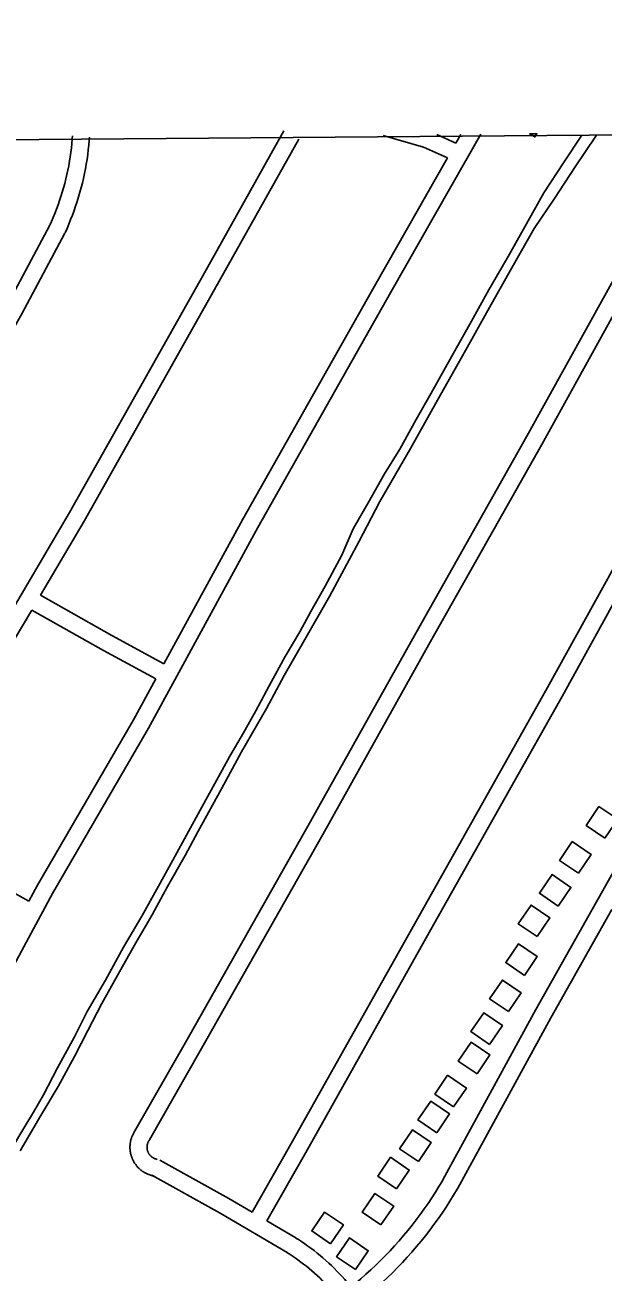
# Model space of a CAD drawing. Extents: x 3540316 to 3578335, y 553172 to 578787.
# Drawn here: x 3549874 to 3550892, y 574805 to 577000 of the extents above; entities that cross this region are included whole.
import ezdxf

# ---------------------------------------------------------------- set-up
doc = ezdxf.new("R2010")
doc.units = 0
for name, color, linetype in [('V-BLDG-OTLN', 7, 'Continuous'), ('V-GRID-FRAM', 7, 'Continuous'), ('V-ROAD-CNTR', 7, 'Continuous'), ('V-TOPO-SHOR', 7, 'Continuous')]:
    doc.layers.add(name, color=color, linetype=linetype)

msp = doc.modelspace()

# ---------------------------------------------------------------- linework, layer by layer
at = {"layer": 'V-BLDG-OTLN'}
for points in [[(3550762.3, 576808), (3550772, 576802.7), (3550775.4, 576808)], [(3550895.1, 575568.9), (3550917.7, 575602), (3550884.6, 575624.5), (3550862.1, 575591.4)], [(3550848.3, 575507.2), (3550870.8, 575540.3), (3550837.7, 575562.8), (3550815.2, 575529.8)], [(3550812.7, 575449.3), (3550835.3, 575482.3), (3550802.2, 575504.8), (3550779.7, 575471.8)], [(3550775.7, 575395.5), (3550798.2, 575428.6), (3550765.2, 575451.1), (3550742.6, 575418)], [(3550753.5, 575327.3), (3550776.1, 575360.4), (3550743, 575382.9), (3550720.5, 575349.8)], [(3550725.2, 575263.6), (3550747.7, 575296.6), (3550714.7, 575319.1), (3550692.1, 575286.1)], [(3550692.2, 575205.8), (3550714.7, 575238.9), (3550681.7, 575261.4), (3550659.2, 575228.4)], [(3550670.1, 575154.2), (3550692.6, 575187.3), (3550659.5, 575209.8), (3550637, 575176.7)], [(3550628.8, 575096.1), (3550651.4, 575129.1), (3550618.3, 575151.7), (3550595.8, 575118.6)], [(3550599.1, 575050.4), (3550621.6, 575083.5), (3550588.6, 575106), (3550566, 575072.9)], [(3550566.8, 574999.9), (3550589.3, 575033), (3550556.2, 575055.5), (3550533.7, 575022.4)], [(3550528.3, 574951.7), (3550550.8, 574984.8), (3550517.8, 575007.3), (3550495.2, 574974.2)], [(3550500.8, 574888.2), (3550523.3, 574921.3), (3550490.2, 574943.8), (3550467.7, 574910.8)], [(3550412.2, 574855.1), (3550434.7, 574888.2), (3550401.6, 574910.7), (3550379.1, 574877.6)], [(3550455.9, 574809.7), (3550478.4, 574842.8), (3550445.3, 574865.3), (3550422.8, 574832.2)]]:
    msp.add_lwpolyline(points, close=True, dxfattribs=at)
at = {"layer": 'V-GRID-FRAM'}
for points in [[(3544387.2, 576756), (3576013, 576999.8), (3576161.1, 558817.2), (3544519.4, 558573.3), (3544387.2, 576756)], [(3544387.2, 576756), (3576013, 576999.8)]]:
    msp.add_lwpolyline(points, dxfattribs=at)
at = {"layer": 'V-ROAD-CNTR'}
for points in [[(3550330, 576813.7), (3550187.1, 576558.6), (3549952.6, 576141.6), (3549829.5, 575933.2)], [(3551062.3, 576819.2), (3550930.6, 576588.2), (3550757.6, 576276.2), (3550562, 575929.5), (3550372.3, 575589.8), (3550156.6, 575209.1), (3550067.3, 575052.7)], [(3550676.4, 576807.9), (3550518.2, 576529.7), (3550284, 576115.4), (3550091.6, 575762.5), (3549922.5, 575471.2), (3549761.7, 575173.2), (3549694.9, 575056.2), (3549672.3, 575036.7), (3549619.4, 575046.5), (3549322.5, 575124.7), (3548978.3, 575210.8), (3548959.4, 575218.9), (3548949.2, 575236.5), (3548935.3, 575310.7), (3548910.6, 575478.7)], [(3550356.2, 576799), (3550213.2, 576543.9), (3549978.6, 576126.7), (3549901.5, 575996.2)], [(3549957.9, 576804.7), (3549957.5, 576799.3), (3549956.8, 576791.3), (3549956, 576783.4), (3549955, 576775.6), (3549953.8, 576767.7), (3549952.6, 576759.9), (3549951.2, 576752), (3549949.6, 576744.3), (3549948, 576736.5), (3549946.1, 576728.8), (3549944.2, 576721.1), (3549942.1, 576713.4), (3549939.9, 576705.8), (3549937.6, 576698.2), (3549935.1, 576690.7), (3549932.5, 576683.2), (3549929.8, 576675.7), (3549926.9, 576668.3), (3549923.9, 576660.9), (3549920.8, 576653.7), (3549917.5, 576646.3)], [(3549987.8, 576802.4), (3549987.4, 576796.8), (3549986.7, 576788.4), (3549985.8, 576779.9), (3549984.7, 576771.6), (3549983.5, 576763.1), (3549982.1, 576754.8), (3549980.7, 576746.5), (3549979, 576738.2), (3549977.2, 576729.9), (3549975.3, 576721.7), (3549973.2, 576713.5), (3549971, 576705.3), (3549968.7, 576697.2), (3549966.2, 576689.1), (3549963.5, 576681), (3549960.8, 576673.1), (3549957.8, 576665.1), (3549954.7, 576657.2), (3549951.6, 576649.4), (3549948.3, 576641.6), (3549944.8, 576634)], [(3550505, 576805.5), (3550575.5, 576785), (3550617.9, 576765.8)], [(3550599.4, 576807.1), (3550632.8, 576791.9)], [(3550641.2, 576806.8), (3550632.8, 576791.9)], [(3550617.9, 576765.8), (3550492.1, 576544.5), (3550257.7, 576129.9), (3550118.9, 575875.3)], [(3549649.1, 576162), (3549745.5, 576335.4), (3549842.6, 576505.8), (3549918.3, 576647.8)], [(3549675.3, 576147.4), (3549771.7, 576320.7), (3549868.8, 576491.3), (3549944.7, 576633.7)], [(3550956.8, 576573.6), (3550783.8, 576261.6), (3550588.1, 575914.8), (3550398.5, 575575.1), (3550182.6, 575194.3), (3550093.3, 575037.8)], [(3550274.1, 574910.6), (3550342.5, 575030.2), (3550573.4, 575441.6), (3550794.2, 575834.1), (3550994.4, 576196.7), (3551146.9, 576465)], [(3550299.9, 574895.4), (3550368.6, 575015.4), (3550599.5, 575426.9), (3550820.4, 575819.5), (3551020.5, 576182.1), (3551173, 576450.2)], [(3551374.5, 576337.1), (3551076.1, 575804.6), (3550773.6, 575267.2), (3550609.7, 574967.4)], [(3550118.9, 575875.3), (3550027.2, 575925.2), (3549901.5, 575996.2)], [(3549886.3, 575970.3), (3549855.3, 575918)], [(3550104.6, 575849), (3550012.7, 575899), (3549886.3, 575970.3)], [(3550104.6, 575849), (3550065.4, 575777.2), (3549896.4, 575485.9), (3549881.3, 575458)], [(3549881.3, 575458), (3549772.9, 575517.8)], [(3550907.2, 575443.4), (3550799.8, 575252.6), (3550636, 574953)], [(3550102, 574974.2), (3550101.2, 574974.3), (3550100.3, 574974.5), (3550099.4, 574974.7), (3550098.6, 574974.9), (3550097.7, 574975.1), (3550096.8, 574975.3), (3550096, 574975.6), (3550095.1, 574975.8), (3550094.2, 574976.1), (3550093.4, 574976.4), (3550092.6, 574976.7), (3550091.7, 574977), (3550090.9, 574977.4), (3550090, 574977.7), (3550089.3, 574978.1), (3550088.4, 574978.5), (3550087.6, 574978.9), (3550086.8, 574979.3), (3550086, 574979.7), (3550085.3, 574980.1), (3550084.5, 574980.6), (3550083.7, 574981), (3550082.9, 574981.5), (3550082.2, 574982), (3550081.4, 574982.5), (3550080.7, 574983), (3550080, 574983.5), (3550079.2, 574984.1), (3550078.5, 574984.7), (3550077.9, 574985.2), (3550077.2, 574985.7), (3550076.5, 574986.4), (3550075.8, 574987), (3550075.2, 574987.6), (3550074.5, 574988.2), (3550073.8, 574988.8), (3550073.3, 574989.5), (3550072.6, 574990.1), (3550072, 574990.8), (3550071.4, 574991.5), (3550070.9, 574992.2), (3550070.3, 574992.9), (3550069.8, 574993.5), (3550069.2, 574994.3), (3550068.7, 574995), (3550068.2, 574995.7), (3550067.6, 574996.5), (3550067.2, 574997.2), (3550066.7, 574998), (3550066.2, 574998.8), (3550065.8, 574999.5), (3550065.3, 575000.4), (3550064.9, 575001.1), (3550064.5, 575001.9), (3550064.1, 575002.7), (3550063.7, 575003.6), (3550063.4, 575004.3), (3550063, 575005.2), (3550062.7, 575006), (3550062.4, 575006.9), (3550062.1, 575007.7), (3550061.8, 575008.5), (3550061.5, 575009.4), (3550061.2, 575010.3), (3550061, 575011.1), (3550060.7, 575012), (3550060.5, 575012.9), (3550060.3, 575013.7), (3550060.1, 575014.6), (3550060, 575015.5), (3550059.8, 575016.4), (3550059.7, 575017.3), (3550059.5, 575018.2), (3550059.4, 575019.1), (3550059.3, 575020), (3550059.3, 575020.8), (3550059.2, 575021.7), (3550059.1, 575022.7), (3550059.1, 575023.5), (3550059.1, 575024.4), (3550059.1, 575025.3), (3550059.1, 575026.2), (3550059.1, 575027.1), (3550059.2, 575028), (3550059.2, 575028.9), (3550059.3, 575029.8), (3550059.4, 575030.7), (3550059.5, 575031.5), (3550059.6, 575032.5), (3550059.8, 575033.4), (3550059.9, 575034.2), (3550060.1, 575035.2), (3550060.3, 575036), (3550060.5, 575036.9), (3550060.7, 575037.8), (3550060.9, 575038.6), (3550061.2, 575039.5), (3550061.5, 575040.4), (3550061.7, 575041.2), (3550062, 575042.1)], [(3550062, 575042.1), (3550062.3, 575042.9), (3550062.6, 575043.7), (3550063, 575044.6), (3550063.4, 575045.4), (3550063.7, 575046.2), (3550064.1, 575047), (3550064.5, 575047.8), (3550064.9, 575048.6), (3550065.3, 575049.4), (3550065.7, 575050.2), (3550066.2, 575051), (3550066.7, 575051.8), (3550067.1, 575052.5), (3550067.6, 575053.3), (3550067.7, 575053.4), (3550067.4, 575052.8)], [(3550090.3, 575032), (3550090.5, 575032.4), (3550090.6, 575032.8), (3550090.7, 575033.1), (3550090.8, 575033.4), (3550091, 575033.8), (3550091.2, 575034.1), (3550091.3, 575034.5), (3550091.5, 575034.8), (3550091.7, 575035.1), (3550091.9, 575035.5), (3550092.1, 575035.8), (3550092.2, 575036.1), (3550092.4, 575036.4), (3550092.6, 575036.7), (3550093.3, 575037.7), (3550093.6, 575038.3)], [(3550107.1, 575003.7), (3550106.6, 575003.8), (3550106.3, 575003.9), (3550105.9, 575004), (3550105.5, 575004.1), (3550105.2, 575004.1), (3550104.8, 575004.3), (3550104.4, 575004.4), (3550104.1, 575004.4), (3550103.8, 575004.6), (3550103.4, 575004.7), (3550103, 575004.8), (3550102.7, 575005), (3550102.4, 575005.1), (3550102, 575005.2), (3550101.6, 575005.4), (3550101.3, 575005.6), (3550101, 575005.7), (3550100.7, 575005.9), (3550100.3, 575006.1), (3550100, 575006.3), (3550099.7, 575006.4), (3550099.4, 575006.6), (3550099, 575006.8), (3550098.7, 575007), (3550098.4, 575007.2), (3550098.1, 575007.5), (3550097.8, 575007.7), (3550097.5, 575007.9), (3550097.2, 575008.1), (3550096.9, 575008.4), (3550096.6, 575008.6), (3550096.3, 575008.8), (3550096.1, 575009.1), (3550095.8, 575009.4), (3550095.5, 575009.6), (3550095.3, 575009.8), (3550095, 575010.2), (3550094.7, 575010.4), (3550094.5, 575010.7), (3550094.2, 575011), (3550094, 575011.3), (3550093.8, 575011.6), (3550093.5, 575011.9), (3550093.3, 575012.1), (3550093.1, 575012.4), (3550092.9, 575012.8), (3550092.7, 575013), (3550092.5, 575013.4), (3550092.3, 575013.7), (3550092.1, 575014), (3550091.9, 575014.3), (3550091.7, 575014.6), (3550091.5, 575015), (3550091.3, 575015.4), (3550091.2, 575015.7), (3550091, 575016), (3550090.9, 575016.4), (3550090.7, 575016.7), (3550090.6, 575017), (3550090.5, 575017.4), (3550090.3, 575017.8), (3550090.2, 575018.1), (3550090.1, 575018.4), (3550090, 575018.8), (3550089.9, 575019.2), (3550089.8, 575019.5), (3550089.7, 575019.9), (3550089.6, 575020.3), (3550089.5, 575020.6), (3550089.5, 575021), (3550089.4, 575021.4), (3550089.3, 575021.7), (3550089.3, 575022.1), (3550089.2, 575022.5), (3550089.2, 575022.8), (3550089.2, 575023.3), (3550089.1, 575023.6), (3550089.1, 575023.9), (3550089.1, 575024.3), (3550089.1, 575024.7), (3550089.1, 575025.1), (3550089.1, 575025.5), (3550089.1, 575025.8), (3550089.1, 575026.2), (3550089.2, 575026.6), (3550089.2, 575026.9), (3550089.2, 575027.3), (3550089.3, 575027.7), (3550089.3, 575028), (3550089.4, 575028.4), (3550089.4, 575028.8), (3550089.5, 575029.1), (3550089.6, 575029.5), (3550089.7, 575029.9), (3550089.8, 575030.2), (3550089.9, 575030.6), (3550090, 575031), (3550090.1, 575031.3), (3550090.2, 575031.7), (3550090.3, 575032)], [(3550274.1, 574910.6), (3550233, 574934.8), (3550111.8, 575002.1)], [(3550335.6, 574839.5), (3550218.1, 574908.8), (3550097.3, 574975.8)], [(3550448.3, 574779.2), (3550456.4, 574785.9), (3550465.5, 574793.5), (3550474.4, 574801.4), (3550483.2, 574809.3), (3550491.9, 574817.5), (3550500.3, 574825.8), (3550508.7, 574834.2), (3550516.9, 574842.8), (3550524.9, 574851.5), (3550532.9, 574860.3), (3550540.6, 574869.4), (3550548.2, 574878.5), (3550555.6, 574887.8), (3550562.9, 574897.1), (3550570, 574906.6), (3550576.9, 574916.3), (3550583.7, 574926), (3550590.3, 574935.9), (3550596.7, 574945.8), (3550602.9, 574956), (3550609, 574966.1), (3550609.7, 574967.4)], [(3550466.1, 574755), (3550466, 574755), (3550475.6, 574762.8), (3550485.1, 574770.8), (3550494.4, 574779), (3550503.6, 574787.3), (3550512.6, 574795.9), (3550521.5, 574804.5), (3550530.2, 574813.3), (3550538.8, 574822.2), (3550547.1, 574831.3), (3550555.4, 574840.5), (3550563.5, 574850), (3550571.5, 574859.5), (3550579.2, 574869.2), (3550586.8, 574879), (3550594.2, 574888.9), (3550601.4, 574899), (3550608.5, 574909.1), (3550615.4, 574919.4), (3550622.1, 574929.9), (3550628.6, 574940.4), (3550635, 574951.1), (3550636, 574952.9)], [(3550350.8, 574865.4), (3550299.9, 574895.4)], [(3550448.3, 574779.2), (3550441.6, 574787.1), (3550437.2, 574792.3), (3550432.7, 574797.3), (3550428.1, 574802.2), (3550423.5, 574807.1), (3550418.7, 574811.9), (3550413.8, 574816.6), (3550408.9, 574821.2), (3550403.9, 574825.8), (3550398.8, 574830.2), (3550393.7, 574834.5), (3550388.5, 574838.8), (3550383.1, 574843), (3550377.7, 574847.1), (3550372.3, 574851), (3550366.8, 574855), (3550361.1, 574858.8), (3550355.5, 574862.4), (3550351.3, 574865.1)], [(3550424.6, 574761), (3550414.7, 574772.5), (3550410.6, 574777.1), (3550406.3, 574781.6), (3550402, 574786.1), (3550397.6, 574790.5), (3550393.1, 574794.9), (3550388.6, 574799.2), (3550384, 574803.3), (3550379.3, 574807.4), (3550374.5, 574811.5), (3550369.7, 574815.4), (3550364.8, 574819.2), (3550359.9, 574823), (3550354.8, 574826.7), (3550349.7, 574830.3), (3550344.6, 574833.7), (3550339.3, 574837.2), (3550335.2, 574839.8)]]:
    msp.add_lwpolyline(points, dxfattribs=at)
at = {"layer": 'V-TOPO-SHOR'}
for points in [[(3550854.5, 576805.9), (3550821.9, 576757.2), (3550787.5, 576704.5), (3550757.1, 576649.7), (3550727.4, 576596.4), (3550690.8, 576533.8), (3550660.1, 576478.3), (3550625.4, 576416.9), (3550589.2, 576352.1), (3550563.1, 576305.6), (3550534.3, 576253.5), (3550507.4, 576210.1), (3550478.2, 576158.7), (3550451.9, 576113.4), (3550431.8, 576066.9), (3550402.6, 576012.4), (3550377.5, 575967.4), (3550358, 575932.1), (3550332.3, 575888.7), (3550304.1, 575836.9), (3550280.9, 575792.9), (3550259.2, 575753.9), (3550235, 575713), (3550214.9, 575676.7), (3550192.6, 575636.4), (3550161.9, 575580.6), (3550134.3, 575530.4), (3550109.2, 575484.2), (3550079.8, 575431.5), (3550047.9, 575377), (3550015.9, 575318.7), (3549983.7, 575264.1), (3549961.7, 575219.5), (3549931.3, 575164.6), (3549906.9, 575116.9), (3549889.2, 575086.5), (3549874.3, 575061.4), (3549850.8, 575022)], [(3550880.4, 576806.1), (3550879.1, 576804.1), (3550842.5, 576750.3), (3550806.1, 576694.6), (3550770.8, 576641.7), (3550731.1, 576572.4), (3550689.8, 576498.7), (3550649.9, 576426.7), (3550600.6, 576339.4), (3550553, 576254.7), (3550498.8, 576161.5), (3550462, 576090.2), (3550411.1, 575995), (3550366.8, 575918.6), (3550330.8, 575854.8), (3550299.7, 575797.1), (3550255.4, 575720.9), (3550220.3, 575655.8), (3550178.6, 575580.1), (3550156, 575538.2), (3550125.1, 575483.5), (3550097.9, 575433.7), (3550069.2, 575384.4), (3550040.9, 575333.9), (3550009.3, 575278), (3549985.2, 575230.1), (3549961.5, 575184.7), (3549932.8, 575132.1), (3549902.3, 575080.7), (3549865.7, 575018.9)]]:
    msp.add_lwpolyline(points, dxfattribs=at)

doc.saveas('drawing.dxf')
